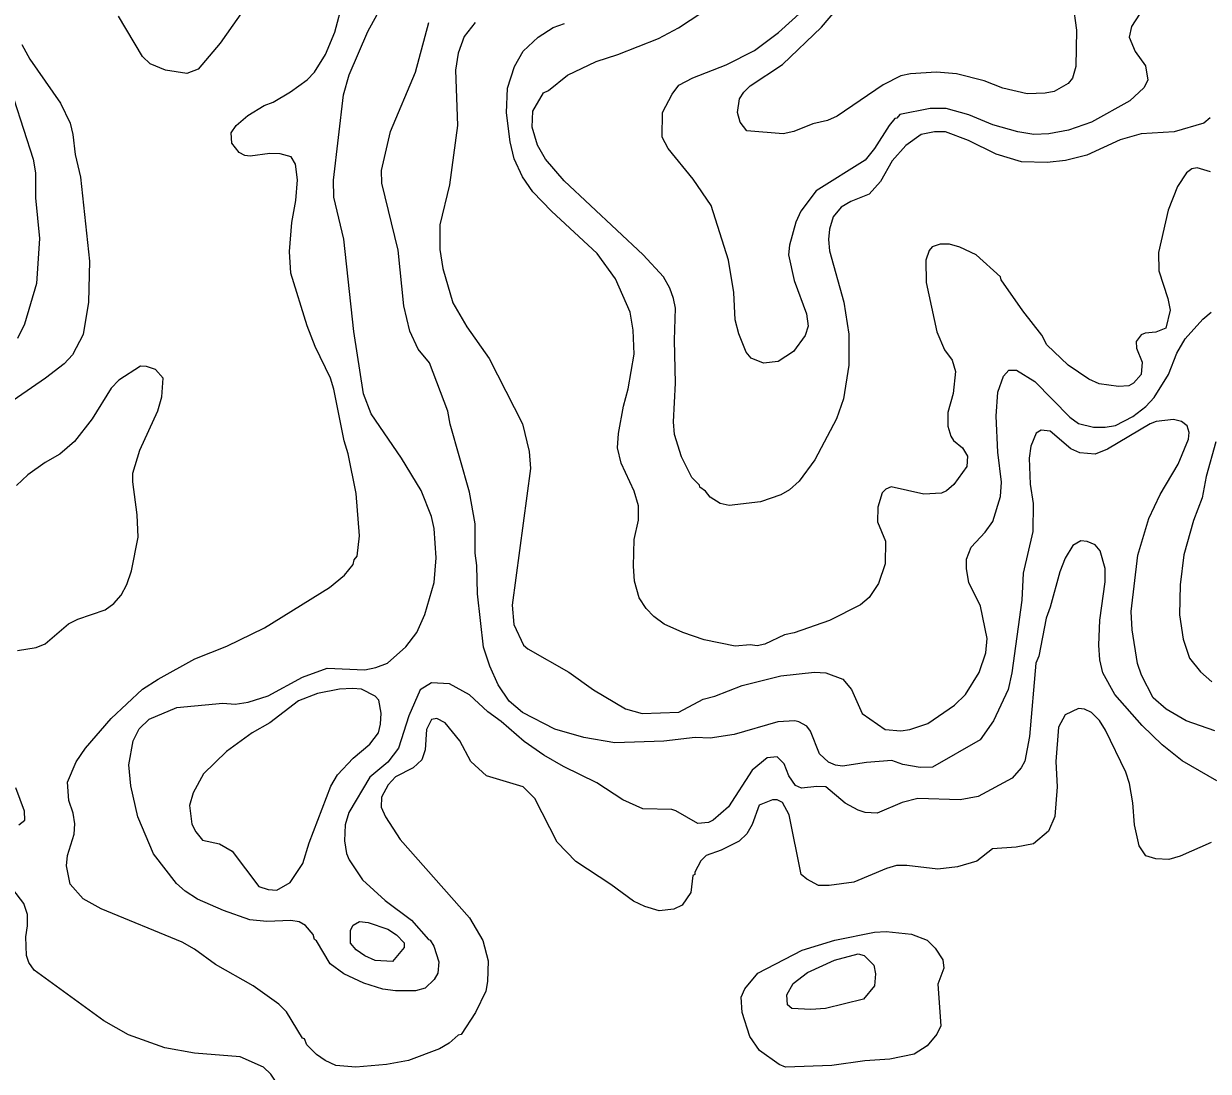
# Model space of a CAD drawing. Extents: x 598.3 to 623.2, y 6902.2 to 6930.1.
# Drawn here: x 603.994 to 606.066, y 6907.088 to 6908.921 of the extents above; entities that cross this region are included whole.
import ezdxf

# ---------------------------------------------------------------- set-up
doc = ezdxf.new("R2010")
doc.units = 0
doc.header["$LTSCALE"] = 0.032
doc.layers.add('1', color=7, linetype='Continuous', lineweight=25)
doc.layers.add('2', color=7, linetype='Continuous', lineweight=13)

msp = doc.modelspace()

# ---------------------------------------------------------------- linework, layer by layer
at = {"layer": '1'}
for points in [[(606.0695, 6908.7561), (606.0586, 6908.7467), (606.0063, 6908.7319), (605.9486, 6908.7284), (605.9118, 6908.7177), (605.8535, 6908.6909), (605.8165, 6908.6816), (605.7843, 6908.6779), (605.7391, 6908.6793), (605.6953, 6908.6924), (605.6467, 6908.7168), (605.6067, 6908.7319), (605.5873, 6908.7319), (605.5637, 6908.727), (605.5368, 6908.7081), (605.5129, 6908.6811), (605.4927, 6908.6448), (605.4728, 6908.6226), (605.4406, 6908.61), (605.4241, 6908.6), (605.4102, 6908.5831), (605.4035, 6908.5617), (605.402, 6908.5432), (605.4035, 6908.5234), (605.4283, 6908.4338), (605.4375, 6908.3777), (605.4375, 6908.3237), (605.4282, 6908.2644), (605.4155, 6908.2299), (605.378, 6908.1582), (605.3507, 6908.1206), (605.3336, 6908.1053), (605.3185, 6908.0965), (605.2826, 6908.0843), (605.2277, 6908.0779), (605.2123, 6908.0817), (605.195, 6908.0929), (605.1864, 6908.1032), (605.1764, 6908.11), (605.1758, 6908.1137), (605.1626, 6908.1271), (605.1445, 6908.1631), (605.1324, 6908.2022), (605.1308, 6908.2243), (605.1339, 6908.2919), (605.1324, 6908.3671), (605.1339, 6908.423), (605.1308, 6908.4402), (605.1242, 6908.4583), (605.1129, 6908.4778), (605.0775, 6908.5166), (604.9392, 6908.6458), (604.9066, 6908.6837), (604.8928, 6908.7083), (604.8831, 6908.7397), (604.8846, 6908.7681), (604.9033, 6908.7999), (604.9118, 6908.8039), (604.9451, 6908.831), (604.9954, 6908.8545), (605.0333, 6908.867), (605.1046, 6908.8953), (605.1391, 6908.9135), (605.2195, 6908.9665)], [(604.0976, 6907.3902), (604.0752, 6907.4158), (604.0687, 6907.4478), (604.0703, 6907.4656), (604.0824, 6907.5031), (604.0832, 6907.5213), (604.0801, 6907.5401), (604.0728, 6907.5619), (604.0704, 6907.5938), (604.0858, 6907.6297), (604.1017, 6907.6537), (604.1469, 6907.7052), (604.2014, 6907.7565), (604.2292, 6907.7745), (604.2933, 6907.8101), (604.3494, 6907.8321), (604.4149, 6907.8641), (604.5287, 6907.9346), (604.5549, 6907.9562), (604.5703, 6907.975), (604.5722, 6907.9829), (604.577, 6907.9892), (604.581, 6908.0248), (604.5756, 6908.0992), (604.5617, 6908.1682), (604.5544, 6908.1909), (604.5366, 6908.2816), (604.5303, 6908.301), (604.5035, 6908.3561), (604.4895, 6908.3923), (604.4612, 6908.4845), (604.459, 6908.5222), (604.4628, 6908.573), (604.4701, 6908.6118), (604.4726, 6908.6475), (604.4694, 6908.6754), (604.4618, 6908.6881), (604.4426, 6908.6931), (604.4245, 6908.6939), (604.3899, 6908.6891), (604.3806, 6908.6901), (604.3709, 6908.6954), (604.3581, 6908.7119), (604.3569, 6908.7299), (604.3655, 6908.743), (604.3859, 6908.7602), (604.4143, 6908.7781), (604.43, 6908.7839), (604.4608, 6908.8018), (604.4899, 6908.823), (604.5025, 6908.8363), (604.5216, 6908.8673), (604.5384, 6908.9059), (604.5526, 6908.9609)], [(604.3888, 6908.9596), (604.3376, 6908.887), (604.2988, 6908.8414), (604.2791, 6908.834), (604.2422, 6908.8396), (604.2152, 6908.8508), (604.2017, 6908.8638), (604.1595, 6908.9341)], [(603.9907, 6908.8848), (604.0043, 6908.859), (604.0583, 6908.7819), (604.075, 6908.7468), (604.08, 6908.7271), (604.0841, 6908.6921), (604.093, 6908.6523), (604.1092, 6908.5056), (604.1075, 6908.4338), (604.0978, 6908.3772), (604.079, 6908.3416), (604.0648, 6908.3259), (604.0321, 6908.3009), (603.8601, 6908.1822)], [(605.9745, 6907.4599), (605.957, 6907.4654), (605.9452, 6907.4827), (605.9369, 6907.5196), (605.9344, 6907.5579), (605.9281, 6907.5919), (605.9218, 6907.6113), (605.8866, 6907.6848), (605.8756, 6907.7021), (605.8616, 6907.716), (605.8493, 6907.7218), (605.8393, 6907.7232), (605.8156, 6907.7119), (605.8043, 6907.6901), (605.7995, 6907.6301), (605.8017, 6907.586), (605.7977, 6907.534), (605.7864, 6907.5081), (605.7603, 6907.4861), (605.73, 6907.4806), (605.6889, 6907.4774), (605.6614, 6907.4557), (605.6274, 6907.4458), (605.593, 6907.4417), (605.539, 6907.4481), (605.5209, 6907.4481), (605.5031, 6907.4432), (605.4461, 6907.4189), (605.4031, 6907.4134), (605.3843, 6907.4133), (605.3636, 6907.4243), (605.3539, 6907.4325), (605.3331, 6907.5371), (605.3212, 6907.5584), (605.312, 6907.563), (605.3039, 6907.563), (605.2805, 6907.554), (605.2684, 6907.5198), (605.2588, 6907.5034), (605.2454, 6907.4906), (605.214, 6907.4751), (605.1876, 6907.466), (605.1784, 6907.4563), (605.168, 6907.4369), (605.1678, 6907.4328), (605.1647, 6907.4305), (605.1612, 6907.4009), (605.1457, 6907.379), (605.1312, 6907.372), (605.1054, 6907.3688), (605.0802, 6907.3764), (605.0606, 6907.3857), (605.0212, 6907.4151), (604.9597, 6907.4555), (604.9271, 6907.4892), (604.8883, 6907.5657), (604.8677, 6907.586), (604.8033, 6907.6049), (604.7763, 6907.6301), (604.7569, 6907.6665), (604.731, 6907.698), (604.7167, 6907.7054), (604.7073, 6907.7035), (604.6985, 6907.6862), (604.696, 6907.6505), (604.6904, 6907.6331), (604.6749, 6907.619), (604.6443, 6907.6035), (604.6317, 6907.5895), (604.62, 6907.5679), (604.6192, 6907.5502), (604.6265, 6907.5333), (604.6527, 6907.494), (604.774, 6907.3565), (604.7972, 6907.317), (604.8061, 6907.2816), (604.8053, 6907.2454), (604.8021, 6907.2282), (604.7844, 6907.191), (604.759, 6907.1527), (604.754, 6907.1516), (604.7383, 6907.1377), (604.7214, 6907.1277), (604.667, 6907.1071), (604.6288, 6907.1), (604.5747, 6907.0952), (604.5398, 6907.0985), (604.5214, 6907.1069), (604.5063, 6907.1174), (604.4891, 6907.1346), (604.4848, 6907.145), (604.4814, 6907.1464), (604.4534, 6907.1921), (604.4404, 6907.2058), (604.3952, 6907.2375), (604.3291, 6907.275), (604.2927, 6907.302), (604.2709, 6907.3142), (604.1296, 6907.3723), (604.0976, 6907.3902)], [(606.0713, 6907.4885), (606.017, 6907.4646), (605.9972, 6907.4587), (605.9745, 6907.4599)], [(604.5104, 6906.7926), (604.5376, 6906.8034), (604.5552, 6906.8181), (604.5584, 6906.8391), (604.5544, 6906.8763), (604.5397, 6906.9158), (604.5068, 6906.9735), (604.47, 6907.0186), (604.426, 6907.0835), (604.4132, 6907.0954), (604.3727, 6907.1137), (604.2926, 6907.1201), (604.2406, 6907.1291), (604.1771, 6907.1519), (604.134, 6907.1763), (604.0124, 6907.2649), (604.0028, 6907.2783), (603.999, 6907.2909), (603.9975, 6907.3237), (604.0006, 6907.3426), (604.0006, 6907.3623), (603.9942, 6907.3817), (603.9747, 6907.4068)]]:
    msp.add_lwpolyline(points, dxfattribs=at)
msp.add_lwpolyline([(605.2811, 6907.1246), (605.264, 6907.1493), (605.2505, 6907.191), (605.249, 6907.2182), (605.2552, 6907.2326), (605.2783, 6907.2597), (605.3557, 6907.2999), (605.4128, 6907.3174), (605.482, 6907.3315), (605.5028, 6907.3331), (605.5468, 6907.3283), (605.5743, 6907.3178), (605.5883, 6907.3038), (605.6016, 6907.2833), (605.6033, 6907.2685), (605.593, 6907.2409), (605.5985, 6907.1678), (605.5911, 6907.1532), (605.5741, 6907.133), (605.5519, 6907.118), (605.5092, 6907.1097), (605.4655, 6907.1065), (605.4075, 6907.0983), (605.3267, 6907.0952), (605.3156, 6907.0999)], close=True, dxfattribs=at)
at = {"layer": '2'}
for points in [[(605.3214, 6908.8497), (605.3895, 6908.9148), (605.4395, 6908.9745)], [(605.8294, 6908.9565), (605.8356, 6908.9098), (605.8342, 6908.8459), (605.8285, 6908.8259), (605.8213, 6908.8162), (605.7964, 6908.8024), (605.7805, 6908.7992), (605.7492, 6908.7984), (605.7069, 6908.8081), (605.6742, 6908.8212), (605.6259, 6908.8332), (605.5905, 6908.8364), (605.545, 6908.8331), (605.5282, 6908.8296), (605.4971, 6908.814), (605.4168, 6908.7594), (605.3998, 6908.7514), (605.3743, 6908.7455), (605.341, 6908.7326), (605.3223, 6908.728), (605.2589, 6908.7335), (605.247, 6908.7485), (605.2425, 6908.7657), (605.2463, 6908.7897), (605.2534, 6908.801), (605.2649, 6908.812), (605.3214, 6908.8497)], [(605.9531, 6908.949), (605.9317, 6908.9158), (605.928, 6908.8973), (605.9382, 6908.8725), (605.9565, 6908.8472), (605.9603, 6908.8224), (605.9531, 6908.8088), (605.9287, 6908.7861), (605.862, 6908.7487), (605.8218, 6908.7347), (605.787, 6908.728), (605.761, 6908.7272), (605.7328, 6908.732), (605.6891, 6908.7442), (605.647, 6908.7612), (605.6078, 6908.7725), (605.5795, 6908.7725), (605.5268, 6908.7619), (605.521, 6908.7557), (605.5177, 6908.7553), (605.5076, 6908.743), (605.4824, 6908.7023), (605.466, 6908.6819), (605.3801, 6908.6284), (605.3535, 6908.593), (605.3447, 6908.5739)], [(604.5994, 6907.6029), (604.5627, 6907.541), (604.556, 6907.5196), (604.5552, 6907.4912), (604.5584, 6907.4694), (604.5631, 6907.4581), (604.5867, 6907.423), (604.6264, 6907.3873), (604.6723, 6907.3528), (604.7018, 6907.3187), (604.705, 6907.3175), (604.7114, 6907.3071), (604.7203, 6907.2797), (604.7185, 6907.2601), (604.712, 6907.2487), (604.6962, 6907.2337), (604.6793, 6907.2288), (604.6444, 6907.2288), (604.6222, 6907.232), (604.589, 6907.2423), (604.5541, 6907.2585), (604.5302, 6907.2764), (604.5058, 6907.3166), (604.5026, 6907.3186), (604.5004, 6907.3275), (604.4869, 6907.3432), (604.4755, 6907.3499), (604.4611, 6907.3518), (604.4191, 6907.3502), (604.3892, 6907.3534), (604.3433, 6907.3698), (604.2977, 6907.3896), (604.2762, 6907.4035), (604.2609, 6907.417), (604.2207, 6907.4685), (604.1938, 6907.5333), (604.1814, 6907.5879), (604.178, 6907.6246), (604.1851, 6907.6662), (604.1956, 6907.6875), (604.2133, 6907.7042), (604.2616, 6907.7249), (604.3421, 6907.7322), (604.3639, 6907.7307), (604.3866, 6907.7339), (604.4217, 6907.745), (604.4815, 6907.7775), (604.5247, 6907.7936), (604.5906, 6907.7906), (604.6097, 6907.7946), (604.6302, 6907.8025), (604.6626, 6907.8308), (604.6815, 6907.8561), (604.6957, 6907.8875), (604.7122, 6907.9436), (604.7154, 6907.9867), (604.7122, 6908.0377), (604.7071, 6908.0591), (604.6894, 6908.1041), (604.6546, 6908.1607), (604.6015, 6908.2382), (604.5885, 6908.2732), (604.5713, 6908.3825), (604.5536, 6908.5439), (604.5365, 6908.6173), (604.5357, 6908.6472), (604.5535, 6908.7967), (604.5634, 6908.8313), (604.5957, 6908.9071), (604.6123, 6908.9369)], [(605.3447, 6908.5739), (605.3337, 6908.5335), (605.3315, 6908.5164), (605.3419, 6908.4719), (605.363, 6908.4133), (605.3663, 6908.3915), (605.3611, 6908.3753), (605.3405, 6908.3476), (605.3137, 6908.3297), (605.2883, 6908.3273), (605.2662, 6908.3358), (605.2577, 6908.3463), (605.245, 6908.3785), (605.2384, 6908.4031), (605.2359, 6908.4505), (605.2269, 6908.5075), (605.1966, 6908.6031), (605.1651, 6908.649), (605.1214, 6908.7023), (605.1105, 6908.7226), (605.1112, 6908.7656), (605.128, 6908.7978), (605.1401, 6908.8133), (605.1645, 6908.8265), (605.2225, 6908.8491), (605.2724, 6908.8739), (605.314, 6908.9053), (605.3561, 6908.9436)], [(605.9423, 6907.8017), (605.933, 6907.8603), (605.9314, 6907.8927), (605.9431, 6907.9914), (605.9622, 6908.0552), (605.9822, 6908.0971), (606.0136, 6908.1501), (606.0315, 6908.194), (606.0324, 6908.2058), (606.029, 6908.2172), (606.0193, 6908.2252), (606.0053, 6908.2283), (605.975, 6908.2252), (605.9643, 6908.221), (605.8898, 6908.1765), (605.8683, 6908.1679), (605.8415, 6908.17), (605.8255, 6908.1773), (605.7894, 6908.2082), (605.7738, 6908.2098), (605.7652, 6908.2045), (605.7557, 6908.1818), (605.7525, 6908.1608), (605.7548, 6908.1154), (605.7597, 6908.0814), (605.759, 6908.0324), (605.7425, 6907.9598), (605.7402, 6907.9125), (605.7225, 6907.7851), (605.7161, 6907.7563), (605.6903, 6907.7013), (605.6668, 6907.6684), (605.5837, 6907.6205), (605.5619, 6907.6199), (605.5316, 6907.6251), (605.5126, 6907.6319), (605.4681, 6907.6287), (605.4261, 6907.6222), (605.4138, 6907.6239), (605.4019, 6907.6288), (605.3858, 6907.6434), (605.3701, 6907.6834), (605.3636, 6907.6918), (605.3501, 6907.6998), (605.3427, 6907.7013), (605.3134, 6907.6998), (605.2365, 6907.6774), (605.1948, 6907.671), (605.1685, 6907.6723), (605.1135, 6907.6659), (605.0281, 6907.6627), (604.9737, 6907.6723), (604.9229, 6907.6866), (604.8663, 6907.7157), (604.843, 6907.7359), (604.8237, 6907.7645), (604.8091, 6907.7968), (604.798, 6907.8302), (604.7877, 6907.9236), (604.7866, 6907.9732), (604.7835, 6907.9947), (604.7834, 6908.0458), (604.7736, 6908.1011), (604.7397, 6908.2204), (604.7357, 6908.243), (604.7037, 6908.3278), (604.6837, 6908.3515), (604.6695, 6908.3833), (604.6588, 6908.4271), (604.649, 6908.525), (604.6204, 6908.642), (604.62, 6908.6642), (604.6354, 6908.7322), (604.6795, 6908.8362), (604.7026, 6908.9233)], [(604.7836, 6908.9232), (604.7645, 6908.8987), (604.7538, 6908.8693), (604.7494, 6908.8398), (604.7526, 6908.7431), (604.7389, 6908.6392), (604.722, 6908.569), (604.722, 6908.5258), (604.7269, 6908.4929), (604.7445, 6908.4327), (604.7693, 6908.3908), (604.8084, 6908.3355), (604.8666, 6908.221), (604.878, 6908.1724), (604.8805, 6908.1426), (604.8483, 6907.9036), (604.8515, 6907.8699), (604.8684, 6907.8337), (604.8757, 6907.8271), (604.9475, 6907.7866), (604.9907, 6907.7553), (605.0468, 6907.7224), (605.076, 6907.7144), (605.1402, 6907.7168), (605.1825, 6907.7395), (605.2029, 6907.7447), (605.2508, 6907.7631), (605.3185, 6907.78), (605.3774, 6907.7864), (605.3968, 6907.7855), (605.427, 6907.7743), (605.4422, 6907.756), (605.4607, 6907.7142), (605.501, 6907.6859), (605.528, 6907.6837), (605.5438, 6907.6862), (605.5756, 6907.6966), (605.6221, 6907.729), (605.6413, 6907.7474), (605.6656, 6907.786), (605.6771, 6907.8203), (605.6795, 6907.8453), (605.6678, 6907.9021), (605.6475, 6907.9434), (605.6432, 6907.9673), (605.6432, 6907.9843), (605.6513, 6908.0051), (605.6758, 6908.0314), (605.6891, 6908.0502), (605.7029, 6908.0936), (605.7046, 6908.119), (605.6977, 6908.1712), (605.695, 6908.2342), (605.6979, 6908.2761), (605.7079, 6908.3046), (605.7172, 6908.315), (605.7305, 6908.315), (605.7626, 6908.2952), (605.8242, 6908.2327), (605.8389, 6908.2216), (605.8652, 6908.2148), (605.8858, 6908.2148), (605.9041, 6908.2178), (605.9339, 6908.2338), (605.9566, 6908.2514), (605.9714, 6908.2668), (605.9965, 6908.3071), (606.0113, 6908.3448), (606.0256, 6908.3698), (606.0566, 6908.404), (606.0714, 6908.4161)], [(605.3415, 6907.8553), (605.325, 6907.852), (605.2901, 6907.8356), (605.2767, 6907.8327), (605.265, 6907.8343), (605.2386, 6907.8322), (605.1845, 6907.8428), (605.1472, 6907.8557), (605.1145, 6907.8706), (605.0964, 6907.8841), (605.0829, 6907.8981), (605.0708, 6907.9166), (605.0624, 6907.9457), (605.0604, 6907.9721), (605.062, 6908.0186), (605.0693, 6908.0526), (605.0693, 6908.0774), (605.0616, 6908.1031), (605.0392, 6908.1524), (605.0328, 6908.179), (605.0344, 6908.204), (605.043, 6908.2518), (605.0514, 6908.2822), (605.0618, 6908.3429), (605.0603, 6908.3845), (605.0547, 6908.416), (605.0294, 6908.4748), (604.9973, 6908.5188), (604.917, 6908.5927), (604.8848, 6908.6265), (604.8667, 6908.6529), (604.8516, 6908.6845), (604.8446, 6908.714), (604.8386, 6908.765), (604.8402, 6908.808), (604.8526, 6908.846), (604.8675, 6908.8726), (604.8936, 6908.8976), (604.92, 6908.914), (604.94, 6908.9214)], [(603.9763, 6908.7889), (604.0103, 6908.6837), (604.0145, 6908.6601), (604.0145, 6908.6161), (604.0217, 6908.5452), (604.0161, 6908.4667), (603.9951, 6908.3955), (603.9828, 6908.3701)], [(606.0698, 6908.6615), (606.0468, 6908.6687), (606.0376, 6908.6672), (606.028, 6908.6602), (606.012, 6908.6359), (605.9961, 6908.5946), (605.9791, 6908.5205), (605.9796, 6908.4884), (605.9954, 6908.44), (605.9993, 6908.4195), (605.992, 6908.3882), (605.9745, 6908.3815), (605.9559, 6908.3798), (605.9488, 6908.3767), (605.9397, 6908.3647), (605.9407, 6908.3535), (605.9507, 6908.3288), (605.9485, 6908.3073), (605.9352, 6908.2922), (605.9274, 6908.2876), (605.9089, 6908.286), (605.8752, 6908.2911), (605.8574, 6908.299), (605.8211, 6908.3233), (605.7837, 6908.3589), (605.7747, 6908.3763), (605.7416, 6908.4187), (605.704, 6908.4728), (605.7028, 6908.4779), (605.6601, 6908.5166), (605.6316, 6908.5302), (605.6135, 6908.5352), (605.5971, 6908.5352), (605.5832, 6908.5304), (605.5781, 6908.5242), (605.5718, 6908.507), (605.5727, 6908.4684), (605.5914, 6908.382), (605.6049, 6908.3502), (605.6179, 6908.3324), (605.6237, 6908.3126), (605.6197, 6908.2741), (605.6106, 6908.2405), (605.6107, 6908.2171), (605.6158, 6908.1991), (605.6207, 6908.192), (605.6359, 6908.1789), (605.6447, 6908.1645), (605.6436, 6908.1462), (605.6208, 6908.1147), (605.6081, 6908.1036), (605.5997, 6908.0996), (605.5687, 6908.098), (605.5113, 6908.111), (605.5023, 6908.1067), (605.4958, 6908.1001), (605.4878, 6908.0749), (605.4877, 6908.0494), (605.5013, 6908.0158), (605.5006, 6907.9759), (605.489, 6907.9416), (605.4727, 6907.9172), (605.4575, 6907.9045), (605.4033, 6907.8769), (605.3415, 6907.8553)], [(603.9832, 6907.8246), (604.0157, 6907.8295), (604.0314, 6907.8358), (604.0725, 6907.8713), (604.0887, 6907.8794), (604.1362, 6907.8955), (604.1514, 6907.9064), (604.1641, 6907.9214), (604.1745, 6907.9398), (604.1826, 6907.9637), (604.1941, 6908.0228), (604.1926, 6908.0615), (604.1845, 6908.1195), (604.1845, 6908.1344), (604.1972, 6908.1748), (604.2284, 6908.2439), (604.2355, 6908.2679), (604.2377, 6908.3007), (604.2242, 6908.3157), (604.2085, 6908.3214), (604.1979, 6908.3216), (604.1601, 6908.2972), (604.1471, 6908.2833), (604.1139, 6908.2299), (604.0826, 6908.1898), (604.0568, 6908.1677), (604.0312, 6908.153), (604.0012, 6908.1317), (603.9814, 6908.1129)], [(606.0794, 6908.1896), (606.0622, 6908.1288), (606.0553, 6908.0914), (606.0405, 6908.052), (606.0235, 6907.9919), (606.0167, 6907.9392), (606.0156, 6907.8866), (606.022, 6907.8445), (606.0332, 6907.811), (606.0527, 6907.7873), (606.0721, 6907.7697)], [(606.0808, 6907.5964), (606.0206, 6907.6314), (605.9853, 6907.6595), (605.9503, 6907.693), (605.9029, 6907.7476), (605.8818, 6907.7853), (605.8765, 6907.8082), (605.8747, 6907.8335), (605.8763, 6907.8777), (605.8859, 6907.9445), (605.8859, 6907.9681), (605.877, 6907.9985), (605.8684, 6908.0094), (605.8545, 6908.0151), (605.8431, 6908.0163), (605.8291, 6908.0081), (605.8158, 6907.9862), (605.8063, 6907.9619), (605.7898, 6907.9004), (605.7824, 6907.8807), (605.7695, 6907.8143), (605.7645, 6907.8021), (605.7532, 6907.6742), (605.7451, 6907.631), (605.739, 6907.6192), (605.7231, 6907.6009), (605.6637, 6907.5689), (605.632, 6907.5631), (605.5579, 6907.5654), (605.5306, 6907.5582), (605.487, 6907.5397), (605.4661, 6907.5412), (605.4535, 6907.5449), (605.4308, 6907.5573), (605.3973, 6907.5858), (605.3814, 6907.5865), (605.3545, 6907.5834), (605.3443, 6907.5884), (605.3324, 6907.6049), (605.324, 6907.6263), (605.3121, 6907.6382), (605.2942, 6907.6367), (605.2683, 6907.6149), (605.2266, 6907.5507), (605.2001, 6907.5274), (605.1918, 6907.5233), (605.1732, 6907.5218), (605.1349, 6907.5438), (605.1275, 6907.546), (605.0767, 6907.5474), (605.042, 6907.5629), (604.9966, 6907.5929), (604.9381, 6907.6213), (604.9036, 6907.6411), (604.8696, 6907.6654), (604.8294, 6907.7), (604.8059, 6907.717), (604.7738, 6907.7469), (604.7389, 6907.7662), (604.7074, 6907.7678), (604.6876, 6907.7557), (604.6675, 6907.7102), (604.6498, 6907.6537), (604.6306, 6907.6288), (604.5994, 6907.6029)], [(606.0776, 6907.6837), (606.0276, 6907.7014), (605.9924, 6907.722), (605.9696, 6907.7418), (605.9492, 6907.7814), (605.9423, 6907.8017)], [(603.9852, 6907.5194), (603.9958, 6907.5277), (603.9951, 6907.5434), (603.9803, 6907.5844)]]:
    msp.add_lwpolyline(points, dxfattribs=at)
for points in [[(604.4823, 6907.4516), (604.4932, 6907.488), (604.5314, 6907.5868), (604.5429, 6907.6066), (604.57, 6907.6361), (604.5993, 6907.6607), (604.6144, 6907.6804), (604.6183, 6907.6958), (604.6191, 6907.7147), (604.6152, 6907.7373), (604.6085, 6907.7445), (604.5849, 6907.7566), (604.5689, 6907.7582), (604.5463, 6907.7565), (604.5077, 6907.7493), (604.4748, 6907.7361), (604.4246, 6907.6981), (604.3935, 6907.6806), (604.3487, 6907.6479), (604.3086, 6907.6088), (604.2902, 6907.5755), (604.2841, 6907.5532), (604.2877, 6907.5204), (604.2949, 6907.507), (604.3068, 6907.4927), (604.3364, 6907.4859), (604.3583, 6907.4733), (604.4049, 6907.4117), (604.4215, 6907.4065), (604.4365, 6907.4054), (604.4599, 6907.4185)], [(604.5753, 6907.3008), (604.5658, 6907.3122), (604.5657, 6907.3354), (604.57, 6907.3437), (604.5814, 6907.3501), (604.5962, 6907.3486), (604.6307, 6907.3371), (604.6462, 6907.327), (604.6595, 6907.3127), (604.6595, 6907.3051), (604.6391, 6907.2806), (604.6087, 6907.2822), (604.5905, 6907.29)], [(605.4121, 6907.2826), (605.4535, 6907.2935), (605.4643, 6907.2909), (605.4812, 6907.2738), (605.4837, 6907.2586), (605.4822, 6907.2375), (605.4627, 6907.2144), (605.3967, 6907.198), (605.3707, 6907.1963), (605.3374, 6907.198), (605.3298, 6907.2047), (605.3291, 6907.2222), (605.3401, 6907.2421), (605.3653, 6907.261)]]:
    msp.add_lwpolyline(points, close=True, dxfattribs=at)

doc.saveas('drawing.dxf')
